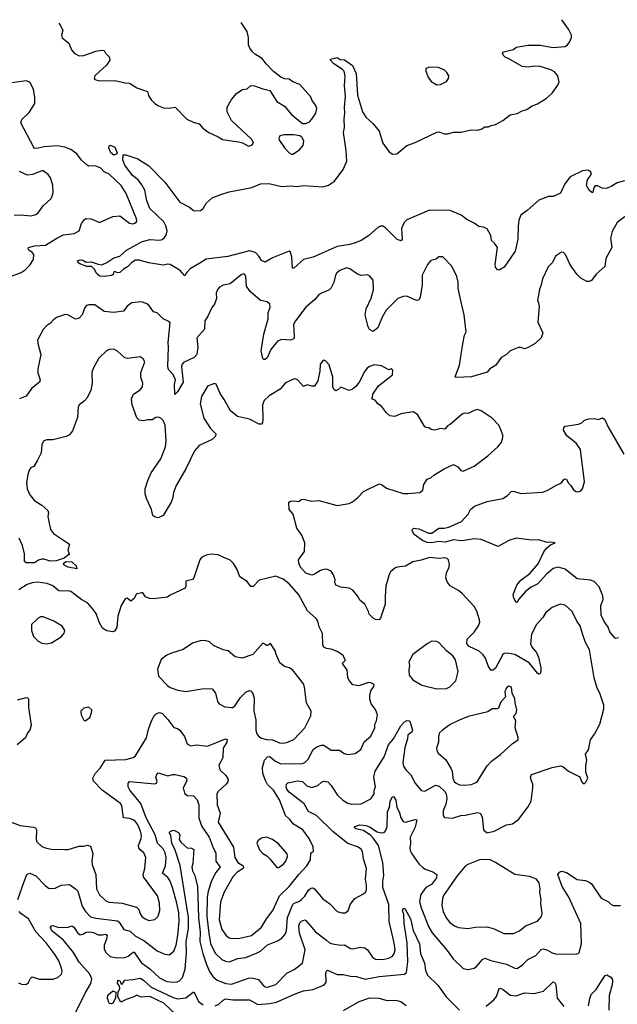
# Model space of a CAD drawing. Extents: x 2056909 to 2160450, y 827444 to 1016825.
# Tile 430 of 501: x 2087550 to 2092529, y 1008203 to 1016403. Entities that reach past the tile are written whole.
import ezdxf

# ---------------------------------------------------------------- set-up
doc = ezdxf.new("R2010")
doc.units = 0

msp = doc.modelspace()

# ---------------------------------------------------------------- linework, layer by layer
at = {"layer": '0CON10XD'}
for points in [[(2087877.1, 1016373.5), (2087888.3, 1016358.3), (2087910, 1016315), (2087898.8, 1016275), (2087903, 1016253), (2087959.1, 1016209.1), (2087981.7, 1016151.7), (2088005, 1016125.8), (2088045, 1016102.9), (2088085, 1016104.3), (2088185, 1016142), (2088235, 1016150), (2088255, 1016147.5), (2088263.9, 1016123.9), (2088296.7, 1016095), (2088300, 1016065), (2088274, 1016025), (2088176.7, 1015935), (2088170, 1015915), (2088177.5, 1015905), (2088215, 1015892.9), (2088345, 1015895.8), (2088425, 1015877.5), (2088465, 1015876), (2088526.1, 1015836.1), (2088615, 1015806.7), (2088622.7, 1015772.7), (2088645, 1015736.7), (2088675.9, 1015705.9), (2088707.5, 1015685), (2088748.3, 1015668.3), (2088795, 1015666.2), (2088845, 1015673.8), (2088942.5, 1015575), (2088995, 1015550), (2089045, 1015536.2), (2089075, 1015501.2), (2089125, 1015463.3), (2089205, 1015428.8), (2089240, 1015405), (2089373.3, 1015386.7), (2089407.7, 1015377.7), (2089455, 1015350), (2089485, 1015357.5), (2089496.7, 1015375), (2089483.3, 1015405), (2089316, 1015565), (2089280, 1015635), (2089279.2, 1015675), (2089315, 1015740), (2089358.8, 1015791.2), (2089405, 1015823.3), (2089445, 1015826.7), (2089475, 1015856.2), (2089505, 1015853.8), (2089575, 1015826.7), (2089635, 1015812.5), (2089692.3, 1015722.3), (2089755, 1015683.3), (2089814.3, 1015614.3), (2089905, 1015540), (2089935, 1015538.8), (2089965, 1015553.8), (2089983.8, 1015575), (2090016.2, 1015625), (2090026.2, 1015665), (2090018.3, 1015688.3), (2089990, 1015725), (2089972.5, 1015765), (2089885, 1015862.5), (2089825, 1015885.6), (2089795, 1015909.2), (2089755, 1015910.8), (2089725, 1015924), (2089665, 1015973.3), (2089604, 1016035), (2089569.8, 1016079.8), (2089513.3, 1016113.3), (2089490, 1016135), (2089467.5, 1016165), (2089456.7, 1016195), (2089457.5, 1016255), (2089444, 1016305), (2089401.8, 1016371.8), (2089394.1, 1016379.6)], [(2089103.9, 1014876.1), (2089155, 1014920), (2089225, 1014948), (2089295, 1014970.8), (2089484.5, 1015005.5), (2089555, 1015037.5), (2089625, 1015039.2), (2089735, 1015014.2), (2089805, 1015018.6), (2089863, 1015013), (2089915, 1015021.4), (2090075, 1015011.4), (2090123.6, 1015026.4), (2090171.7, 1015058.3), (2090246, 1015155), (2090274.3, 1015225), (2090271.1, 1015315), (2090246.7, 1015465), (2090256.5, 1015505), (2090253.9, 1015575), (2090260, 1015625), (2090255.4, 1015675), (2090265.3, 1015765), (2090255.9, 1015855.9), (2090262, 1015932), (2090252.5, 1015975), (2090239.7, 1015989.7), (2090166.7, 1016035), (2090140, 1016065), (2090140, 1016075), (2090195, 1016087.5), (2090220.8, 1016070.8), (2090255, 1016068.8), (2090323, 1016023), (2090354.2, 1015954.2), (2090365.5, 1015775.5), (2090406.4, 1015636.4), (2090433, 1015593), (2090495.4, 1015535.4), (2090546, 1015475), (2090574.6, 1015374.6), (2090624.6, 1015304.6), (2090655, 1015282.5), (2090693.3, 1015285), (2090775, 1015356.7), (2090845, 1015381.1), (2091025, 1015467.1), (2091045, 1015468.1), (2091085, 1015451.5), (2091117.2, 1015452.8), (2091163.7, 1015466.3), (2091225, 1015465.8), (2091314.1, 1015485.9), (2091365, 1015484), (2091395, 1015491.2), (2091425, 1015512.5), (2091455, 1015512), (2091476.7, 1015523.3), (2091515, 1015530.8), (2091575, 1015563.8), (2091635, 1015612), (2091695, 1015622.2), (2091735, 1015645.6), (2091775, 1015654.5), (2091815, 1015681.9), (2091865, 1015702.2), (2091935, 1015746.7), (2091985, 1015791.4), (2092032.4, 1015857.6), (2092044.4, 1015885), (2092034.5, 1015935), (2092005, 1015968.9), (2091975, 1015984.5), (2091885, 1016013.3), (2091835, 1016017.1), (2091785, 1016007.5), (2091735, 1016012.5), (2091625, 1016078.8), (2091595, 1016090), (2091580, 1016105), (2091572.5, 1016125), (2091580, 1016135), (2091663.9, 1016156.1), (2091685, 1016173.3), (2091701.7, 1016178.3), (2091785, 1016192.5), (2091885, 1016190.6), (2091995, 1016170.6), (2092095, 1016181.4), (2092115, 1016194.2), (2092130.8, 1016215), (2092147.1, 1016255), (2092147.1, 1016275), (2092121.9, 1016325), (2092067.3, 1016403.5)], [(2091025, 1015861.2), (2091055, 1015863.3), (2091105, 1015890), (2091123.3, 1015915), (2091126.2, 1015935), (2091108.8, 1015965), (2091085, 1015986), (2091035, 1016004), (2090965, 1016008.8), (2090933.6, 1015996.4), (2090932.5, 1015975), (2090953.9, 1015923.9), (2090978.3, 1015888.3), (2091025, 1015861.2)], [(2087475, 1014263.5), (2087562.4, 1014297.6), (2087595, 1014319.2), (2087635, 1014359.2), (2087665.6, 1014405), (2087666.9, 1014446.9), (2087654.4, 1014465), (2087626.9, 1014485), (2087620.6, 1014495), (2087624, 1014505), (2087675, 1014520.4), (2087765, 1014524.4), (2087860, 1014585), (2087915, 1014611.9), (2088005, 1014622.9), (2088044.5, 1014645.5), (2088066.2, 1014705), (2088090.5, 1014739.5), (2088105, 1014748.8), (2088145, 1014745.8), (2088215, 1014713.3), (2088325, 1014765.6), (2088385, 1014770.8), (2088465, 1014710), (2088494.1, 1014704.1), (2088517.3, 1014712.7), (2088526, 1014725), (2088522, 1014745), (2088438.2, 1014955), (2088395, 1015021.1), (2088295, 1015115.5), (2088255.2, 1015135.2), (2088225, 1015165.5), (2088195, 1015180), (2088175, 1015186.7), (2088125, 1015184.2), (2088111.2, 1015191.2), (2088065, 1015233.3), (2088025, 1015286.9), (2087975, 1015322.2), (2087925, 1015341.5), (2087863.7, 1015353.7), (2087754.7, 1015345.3), (2087705, 1015333.5), (2087675, 1015330), (2087667.9, 1015337.9), (2087561.1, 1015545), (2087567.8, 1015572.2), (2087629.4, 1015630.6), (2087676, 1015705), (2087675.8, 1015755), (2087665.7, 1015825), (2087635, 1015883.8), (2087605, 1015894), (2087485, 1015876.9)], [(2089815, 1015282.5), (2089825, 1015284.2), (2089880.3, 1015319.7), (2089911.2, 1015355), (2089916.2, 1015395), (2089900, 1015425), (2089885, 1015436.2), (2089834.2, 1015445.8), (2089754.3, 1015445.7), (2089716.7, 1015435), (2089708, 1015415), (2089715, 1015397.5), (2089757.1, 1015335), (2089795, 1015294.2), (2089815, 1015282.5)], [(2088335, 1015276.2), (2088310.8, 1015295), (2088293.3, 1015336.7), (2088297, 1015353), (2088305, 1015357.5), (2088343, 1015343), (2088362.5, 1015295), (2088355, 1015282.5), (2088335, 1015276.2)], [(2092589.5, 1015060.5), (2092527.5, 1015045), (2092476.8, 1015013.2), (2092435, 1014997.5), (2092401.2, 1015001.2), (2092365, 1015020), (2092345, 1015018.8), (2092332.5, 1015005), (2092326.1, 1014963.9), (2092317, 1014963), (2092295, 1014983.8), (2092272.1, 1015022.1), (2092281.4, 1015068.6), (2092312, 1015115), (2092311.7, 1015131.7), (2092302.3, 1015142.3), (2092285, 1015149.2), (2092237.5, 1015145), (2092135, 1015093.8), (2092092, 1015035), (2092055, 1014958.6), (2091995, 1014930), (2091955, 1014930), (2091875, 1014900), (2091776.5, 1014813.5), (2091725, 1014776.2), (2091708.6, 1014735), (2091702.2, 1014685), (2091701.1, 1014575), (2091678.9, 1014475), (2091636.7, 1014413.3), (2091585, 1014341.2), (2091545, 1014317.5), (2091530.7, 1014320.7), (2091513.2, 1014343.2), (2091510.5, 1014365), (2091531.4, 1014505), (2091505, 1014543.3), (2091481.2, 1014565), (2091474, 1014605), (2091445, 1014662.5), (2091415, 1014676), (2091375, 1014682), (2091335, 1014710), (2091275, 1014738.6), (2091228, 1014775), (2091135, 1014813.5), (2090965, 1014816.4), (2090774.6, 1014735.4), (2090751.9, 1014715), (2090730.5, 1014665), (2090737.1, 1014575), (2090727.5, 1014562.5), (2090693.8, 1014573.8), (2090598.9, 1014668.9), (2090575, 1014682.9), (2090555, 1014682.9), (2090535, 1014671.4), (2090455, 1014603.1), (2090395, 1014564.5), (2090345.3, 1014544.7), (2090299.4, 1014530.6), (2090195, 1014513.7), (2089995, 1014424.6), (2089915, 1014406.9), (2089833, 1014333), (2089823.8, 1014335), (2089817.3, 1014425), (2089806.1, 1014466.1), (2089795, 1014476.9), (2089655, 1014419.2), (2089595, 1014384.3), (2089565, 1014397.5), (2089542.2, 1014435), (2089514.7, 1014464.7), (2089465, 1014478.4), (2089285, 1014430.9), (2089105, 1014408.2), (2089051.4, 1014375), (2088971.6, 1014328.4), (2088938.8, 1014295), (2088925, 1014270), (2088886.7, 1014315), (2088804.5, 1014364.5), (2088785, 1014368.1), (2088745, 1014358.1), (2088625, 1014378.6), (2088545, 1014401.4), (2088515, 1014400), (2088485, 1014382.2), (2088448.1, 1014345), (2088414.4, 1014325), (2088385, 1014297.3), (2088365, 1014295.5), (2088343.9, 1014306.1), (2088335, 1014302.5), (2088327.9, 1014282.1), (2088315, 1014273.8), (2088255, 1014263.8), (2088217.7, 1014267.7), (2088190.8, 1014290.8), (2088174, 1014325), (2088147.5, 1014347.5), (2088108.8, 1014348.8), (2088051.3, 1014371.3), (2088038.6, 1014378.6), (2088032.5, 1014395), (2088055, 1014402.5), (2088075, 1014400.9), (2088105, 1014383.8), (2088145, 1014387.9), (2088205, 1014366), (2088235, 1014362.5), (2088275, 1014380), (2088335, 1014418.8), (2088385, 1014433.3), (2088438.8, 1014485), (2088525, 1014530), (2088565, 1014551.9), (2088635, 1014571.5), (2088715, 1014567.9), (2088737.3, 1014572.7), (2088754.7, 1014585.3), (2088770.8, 1014609.2), (2088778.4, 1014645), (2088767.3, 1014687.3), (2088749.8, 1014719.8), (2088635, 1014831.2), (2088608.1, 1014895), (2088592.9, 1014985), (2088569.1, 1015029.1), (2088538.3, 1015068.3), (2088488.8, 1015105), (2088425, 1015192.5), (2088410, 1015235), (2088413, 1015277), (2088435, 1015276.7), (2088533.6, 1015243.6), (2088625, 1015186.7), (2088759.5, 1015049.5), (2088885, 1014882.5), (2088965, 1014842.5), (2088995, 1014817.5), (2089005, 1014812.5), (2089057, 1014813), (2089078.3, 1014831.7), (2089103.9, 1014876.1)], [(2087505, 1014775.6), (2087555, 1014778.6), (2087645, 1014768.8), (2087685, 1014782), (2087703.3, 1014795), (2087745, 1014853.8), (2087812.5, 1014915), (2087821.2, 1014935), (2087828, 1014965), (2087827.5, 1015025), (2087806.8, 1015086.8), (2087788, 1015115), (2087745, 1015144.2), (2087735, 1015144.3), (2087656.2, 1015113.8), (2087615, 1015109.3), (2087549.6, 1015139.6)], [(2092595, 1014765.6), (2092528.6, 1014715), (2092485, 1014638.8), (2092472.5, 1014585), (2092484.4, 1014505), (2092432.5, 1014415), (2092425, 1014347.5), (2092351.2, 1014285), (2092315, 1014232.5), (2092295, 1014223.8), (2092275, 1014223.8), (2092225, 1014250), (2092192.7, 1014282.7), (2092135, 1014362.5), (2092098.3, 1014448.3), (2092080, 1014465), (2092065, 1014467.5), (2092015, 1014433.3), (2091988.8, 1014381.2), (2091954, 1014345), (2091906.2, 1014245), (2091894.3, 1014195.7), (2091880, 1014155), (2091862.5, 1014065), (2091872.5, 1014045), (2091876.7, 1014015), (2091866.2, 1013885), (2091908, 1013795), (2091895, 1013752.5), (2091845, 1013706.7), (2091785, 1013673.8), (2091755, 1013663.3), (2091725, 1013673.8), (2091705, 1013672), (2091637.5, 1013645), (2091604.3, 1013615.7), (2091561.1, 1013588.9), (2091518, 1013525), (2091466.7, 1013495), (2091445, 1013466.7), (2091315, 1013428.8), (2091185, 1013423.8), (2091178.3, 1013428.3), (2091214.3, 1013525), (2091241.1, 1013705), (2091255.4, 1013775), (2091268.5, 1013805), (2091251.9, 1013945), (2091229.7, 1014039.7), (2091202, 1014165), (2091201.7, 1014218.3), (2091192, 1014265), (2091150.6, 1014350.6), (2091075, 1014428.8), (2091040.7, 1014429.3), (2091020.7, 1014409.3), (2090975, 1014398), (2090948, 1014365), (2090903.2, 1014276.8), (2090904.4, 1014195), (2090886.4, 1014093.6), (2090875, 1014066.7), (2090855, 1014064.3), (2090775, 1014101.4), (2090745, 1014098.6), (2090699.3, 1014080.7), (2090604.3, 1013985), (2090570.6, 1013925), (2090535, 1013836.7), (2090495, 1013807.5), (2090465, 1013823.3), (2090453.8, 1013845), (2090428.6, 1013945), (2090435.6, 1013995), (2090477.5, 1014085), (2090496.5, 1014153.5), (2090493.8, 1014235), (2090465, 1014271.2), (2090445, 1014278.8), (2090395, 1014273.3), (2090365, 1014283.3), (2090299.7, 1014329.7), (2090275, 1014338), (2090216.7, 1014315), (2090191.2, 1014295), (2090181.2, 1014275), (2090166, 1014215), (2090145, 1014170), (2090125, 1014151.2), (2090065, 1014126.2), (2090040.5, 1014109.5), (2090005, 1014070), (2089935, 1014008.8), (2089848, 1013895), (2089832.5, 1013865), (2089838.1, 1013765), (2089834.2, 1013745.8), (2089805, 1013734.2), (2089735, 1013740.6), (2089697.5, 1013725), (2089642.5, 1013657.5), (2089612.7, 1013587.3), (2089595, 1013573.3), (2089585, 1013572.5), (2089575, 1013582.5), (2089562.5, 1013645), (2089584.4, 1013785), (2089620.9, 1013910.9), (2089620.4, 1013965), (2089637.3, 1014005), (2089633.1, 1014033.1), (2089613.2, 1014053.2), (2089555, 1014063.3), (2089469.6, 1014139.6), (2089439.4, 1014185), (2089434, 1014264), (2089423.6, 1014283.6), (2089415, 1014286.2), (2089395, 1014278.8), (2089305, 1014203.8), (2089245, 1014191.2), (2089215, 1014176.2), (2089198, 1014155), (2089185.8, 1014125), (2089189.4, 1014080.6), (2089172.1, 1014035), (2089150.4, 1014005), (2089115, 1013928.1), (2089093.1, 1013895), (2089090.6, 1013825), (2089027.1, 1013755), (2089033.8, 1013675), (2089025.8, 1013614.2), (2089005, 1013590.9), (2088915, 1013547.5), (2088902.5, 1013535), (2088897.9, 1013515), (2088911.4, 1013385), (2088865, 1013303.3), (2088842.5, 1013282.5), (2088839.2, 1013365), (2088847.1, 1013405), (2088828.8, 1013448.8), (2088789.5, 1013489.5), (2088783.4, 1013515), (2088790.5, 1013675), (2088786.5, 1013715), (2088805, 1013880), (2088798.3, 1013888.3), (2088745, 1013911.2), (2088695, 1013963.3), (2088665, 1013970), (2088626.2, 1014025), (2088605, 1014038.8), (2088565, 1014054), (2088485, 1014044.2), (2088445, 1014017.5), (2088414.5, 1013975.5), (2088333.7, 1013963.7), (2088253.3, 1013973.3), (2088175, 1014029.4), (2088125, 1014028.6), (2088107.9, 1014022.1), (2088093.2, 1014006.8), (2088070.8, 1013945), (2088045, 1013916.7), (2088015, 1013910), (2087952.5, 1013945), (2087928.3, 1013948.3), (2087855.7, 1013924.3), (2087827.9, 1013902.1)], [(2087827.9, 1013902.1), (2087806.2, 1013875), (2087774, 1013855), (2087745, 1013822), (2087699.4, 1013735), (2087704.5, 1013694.5), (2087727.8, 1013615), (2087700.9, 1013495), (2087702.4, 1013462.4), (2087720.6, 1013405), (2087716, 1013385), (2087647.5, 1013332.5), (2087605, 1013268.6), (2087550, 1013245)], [(2090595, 1011600), (2090594.2, 1011535), (2090555, 1011417.5), (2090545, 1011403.8), (2090515, 1011406.7), (2090495, 1011417.5), (2090461.7, 1011451.7), (2090456.2, 1011475), (2090425.5, 1011535.5), (2090386.2, 1011565), (2090363.8, 1011605), (2090325, 1011653.3), (2090295, 1011668.8), (2090225, 1011676), (2090183.8, 1011695), (2090176.2, 1011715), (2090178.3, 1011738.3), (2090165, 1011780), (2090145, 1011810), (2090105.9, 1011825.9), (2090083, 1011823), (2090055, 1011816.2), (2090005.7, 1011784.3), (2089985, 1011778), (2089935, 1011793.8), (2089887.7, 1011847.7), (2089875, 1011880), (2089874.2, 1011905), (2089922, 1011975), (2089926.1, 1012046.1), (2089899.7, 1012109.7), (2089858.3, 1012168.3), (2089828.8, 1012285), (2089793.8, 1012325), (2089792.5, 1012385), (2089805, 1012393.3), (2089835, 1012396.7), (2089875, 1012391.2), (2089895, 1012407.5), (2089915, 1012411.2), (2089983.8, 1012393.8), (2090042, 1012398), (2090195, 1012356), (2090293.6, 1012373.6), (2090322.3, 1012387.7), (2090365, 1012421.2), (2090413.8, 1012475), (2090545, 1012536.7), (2090565, 1012532.5), (2090605, 1012502.5), (2090745, 1012458), (2090785, 1012455.8), (2090885, 1012466), (2090910, 1012485), (2090918.3, 1012531.7), (2090943.6, 1012576.4), (2090975, 1012586.7), (2090999.5, 1012610.5), (2091085, 1012663.8), (2091165, 1012697.5), (2091199.3, 1012679.3), (2091225, 1012647.5), (2091245, 1012643.8), (2091335, 1012686), (2091449.1, 1012770.9), (2091534.2, 1012845.8), (2091563.3, 1012885), (2091575.9, 1012924.1), (2091575.9, 1012944.1), (2091561.1, 1012981.1), (2091542.5, 1013025), (2091485, 1013085.7), (2091393.8, 1013145), (2091365, 1013156.5), (2091335, 1013149.2), (2091285, 1013124), (2091255, 1013125.8), (2091235, 1013118), (2091136.9, 1013033.1), (2091115, 1013021.2), (2091095, 1012995.8), (2091085, 1012992), (2091061.7, 1012998.3), (2091005, 1012983.3), (2090979.3, 1012989.3), (2090960, 1013005), (2090935.9, 1013005.9), (2090925, 1013013.8), (2090865, 1013114), (2090828.3, 1013138.3), (2090725, 1013119.4), (2090675, 1013099.2), (2090635, 1013104.2), (2090605, 1013128.8), (2090564.2, 1013184.2), (2090532.5, 1013205), (2090515, 1013232.5), (2090482.5, 1013245), (2090490, 1013255), (2090493.3, 1013285), (2090538.8, 1013355), (2090656.7, 1013445), (2090660, 1013485), (2090645, 1013496.7), (2090625, 1013487.5), (2090565, 1013520), (2090502, 1013528), (2090465, 1013516.2), (2090445, 1013500), (2090424.3, 1013475.7), (2090378.8, 1013385), (2090351.2, 1013348.8), (2090324.1, 1013325.9), (2090295, 1013316.2), (2090225, 1013343.3), (2090200.7, 1013319.3), (2090185, 1013313.3), (2090170.7, 1013320.7), (2090160, 1013345), (2090158, 1013425), (2090127.7, 1013527.7), (2090100.7, 1013560.7), (2090085, 1013566.7), (2090075, 1013562.5), (2090052.5, 1013535), (2090051.2, 1013475), (2090033.8, 1013395), (2090005, 1013352.5), (2089985, 1013350), (2089945, 1013362), (2089915, 1013348.8), (2089863.3, 1013405), (2089845, 1013412), (2089830.3, 1013409.7), (2089765, 1013380), (2089718.8, 1013325), (2089629.4, 1013270.6), (2089587.3, 1013232.7), (2089573, 1013197), (2089576, 1013075), (2089572.5, 1013045), (2089565, 1013033.8), (2089545, 1013034), (2089465, 1013077.5), (2089365, 1013098), (2089306.2, 1013145), (2089255, 1013240), (2089220.3, 1013290.3), (2089187.7, 1013367.7), (2089173, 1013373), (2089115, 1013352.5), (2089066, 1013265), (2089054.2, 1013205), (2089084.4, 1013084.4), (2089138.7, 1012998.7), (2089183.8, 1012955), (2089181.2, 1012935), (2089153.7, 1012906.3), (2089045, 1012857.8), (2089006.9, 1012813.1), (2088935, 1012662), (2088852.5, 1012525), (2088832.5, 1012465), (2088827, 1012423), (2088811.2, 1012385), (2088745.9, 1012274.1), (2088705, 1012253.3), (2088673.9, 1012263.9), (2088660, 1012275), (2088648, 1012325), (2088608, 1012415), (2088595.8, 1012455), (2088596, 1012495), (2088617.5, 1012565), (2088645, 1012628), (2088726.2, 1012745), (2088764.6, 1012845), (2088770, 1012895), (2088763.2, 1013025), (2088745, 1013065.6), (2088724.7, 1013084.7), (2088705, 1013093.6), (2088685, 1013089.5), (2088655, 1013070.9), (2088615, 1013071.2), (2088582.4, 1013062.4), (2088545, 1013067.1), (2088527.2, 1013087.2), (2088486, 1013195), (2088480.4, 1013245), (2088498.6, 1013285), (2088555, 1013319.4), (2088573.3, 1013345), (2088577.1, 1013375), (2088560, 1013425), (2088560.8, 1013465), (2088593.3, 1013555), (2088579.5, 1013579.5), (2088555, 1013595.8), (2088449.2, 1013580.8), (2088425, 1013586.2), (2088365, 1013643.8), (2088335, 1013660), (2088295, 1013656), (2088273.3, 1013645), (2088210, 1013585), (2088162.3, 1013497.7), (2088151.2, 1013465), (2088153.3, 1013375), (2088143.9, 1013316.1), (2088108.8, 1013251.2), (2088086.7, 1013225), (2088046.7, 1013195), (2088036.2, 1013175), (2088031.2, 1013088.8), (2087990.9, 1012979.1), (2087964.2, 1012945.8), (2087938.8, 1012931.2), (2087825.9, 1012904.1), (2087776.4, 1012903.6), (2087752.5, 1012895), (2087733.6, 1012866.4), (2087728, 1012795), (2087698.8, 1012735), (2087666.8, 1012683.2), (2087645, 1012673.8), (2087631.9, 1012658.1), (2087617.5, 1012615), (2087607.1, 1012545), (2087612.9, 1012495), (2087635, 1012446.2), (2087669.2, 1012405), (2087685, 1012389.2), (2087735, 1012360), (2087785, 1012315.8), (2087790, 1012295), (2087785.6, 1012265), (2087797.5, 1012195), (2087807, 1012157), (2087831.2, 1012125), (2087964.2, 1012035), (2087950.8, 1011985), (2087962, 1011955), (2087956, 1011945), (2087920.2, 1011919.8), (2087855, 1011897.7), (2087805, 1011893.3), (2087755, 1011909.5), (2087735, 1011910), (2087707.5, 1011902.5), (2087675, 1011880.8), (2087605, 1011878.8), (2087590.8, 1011890.8), (2087591.5, 1011955), (2087573.1, 1012023.1), (2087545, 1012083.8)], [(2092537.5, 1011255), (2092515, 1011250), (2092505, 1011256.7), (2092467.1, 1011305), (2092451.4, 1011345), (2092419.7, 1011389.7), (2092394.5, 1011444.5), (2092390.9, 1011525), (2092410.9, 1011575), (2092409.1, 1011605), (2092378.6, 1011678.6), (2092335, 1011723.1), (2092305, 1011735.4), (2092195, 1011747.1), (2092095, 1011828), (2092035, 1011844.6), (2091995, 1011832.7), (2091935, 1011781.3), (2091865.3, 1011704.7), (2091812.1, 1011677.9), (2091766.2, 1011643.8), (2091706.7, 1011575), (2091695, 1011550), (2091685, 1011550), (2091666.1, 1011586.1), (2091660, 1011615), (2091691.4, 1011695), (2091724.7, 1011735.3), (2091799.4, 1011790.6), (2091868.6, 1011871.4), (2091917.7, 1011972.3), (2091938.6, 1012001.4), (2091971.7, 1012028.3), (2092010, 1012045), (2091975, 1012052.5), (2091945, 1012050), (2091875, 1012070.6), (2091815, 1012068.9), (2091685, 1012084.5), (2091625, 1012065.7), (2091535, 1012016.5), (2091395, 1012073.6), (2091335, 1012079.6), (2091235, 1012063.3), (2091204.8, 1012064.8), (2091165, 1012072.5), (2091095, 1012052.2), (2091043.1, 1012056.9), (2090980, 1012045), (2090945, 1012048.1), (2090904.5, 1012064.5), (2090837.5, 1012115), (2090820, 1012145), (2090820, 1012155), (2090832.3, 1012167.7), (2090875, 1012164), (2090955, 1012126.2), (2090985, 1012126.2), (2091042.4, 1012167.6), (2091085, 1012168.1), (2091125, 1012177.1), (2091230, 1012225), (2091285.6, 1012284.4), (2091305, 1012323.3), (2091338.7, 1012351.3), (2091445, 1012390), (2091575, 1012414.3), (2091615, 1012440.8), (2091645, 1012474), (2091665, 1012476), (2091726.1, 1012456.1), (2091905, 1012467.1), (2091945, 1012480.8), (2092017.5, 1012525), (2092063.6, 1012546.4), (2092083.3, 1012575), (2092095, 1012580), (2092105.8, 1012575.8), (2092120, 1012545), (2092141.2, 1012525), (2092165, 1012486.7), (2092185, 1012473.3), (2092205, 1012472), (2092225, 1012478.8), (2092240, 1012495), (2092254.2, 1012555), (2092222.9, 1012825), (2092186.4, 1012876.4), (2092107, 1012937), (2092080, 1012985), (2092082.5, 1013005), (2092095, 1013016.7), (2092206.4, 1013033.6), (2092233, 1013047), (2092255, 1013067.5), (2092290.7, 1013079.3), (2092335, 1013082.5), (2092373, 1013073), (2092405, 1013086.7), (2092425, 1013072.5), (2092448.8, 1013015), (2092582, 1012785)], [(2087535.7, 1009075), (2087587.8, 1009225), (2087607.5, 1009275), (2087615, 1009286.2), (2087635, 1009296.2), (2087685, 1009272.5), (2087761.5, 1009191.5), (2087795, 1009167.1), (2087845, 1009170.6), (2087895, 1009195.6), (2087965, 1009201.9), (2088015.8, 1009165), (2088033.3, 1009145), (2088070.4, 1009020.4), (2088098.8, 1008975), (2088141.1, 1008931.1), (2088185, 1008920), (2088365, 1008899.3), (2088378.2, 1008888.2), (2088417.1, 1008825), (2088471.7, 1008811.7), (2088515, 1008770), (2088584.3, 1008734.3), (2088695, 1008648.9), (2088751.7, 1008621.7), (2088795, 1008615.6), (2088835, 1008644.3), (2088855, 1008696.2), (2088868.8, 1008775), (2088879.5, 1008895), (2088875.2, 1008965), (2088859.1, 1009045), (2088824.6, 1009175), (2088801.5, 1009235), (2088785, 1009257.5), (2088740.8, 1009295), (2088763.8, 1009355), (2088770.5, 1009425), (2088762.6, 1009465), (2088745, 1009497.5), (2088697.1, 1009545), (2088678.7, 1009615), (2088603.7, 1009755), (2088560.7, 1009875), (2088468.9, 1009985), (2088454, 1010015), (2088453.8, 1010045), (2088465, 1010058), (2088675, 1010038.6), (2088691.2, 1010045), (2088695, 1010060), (2088685.7, 1010095), (2088692.3, 1010117.7), (2088705, 1010130), (2088785, 1010105.6), (2088825, 1010117.1), (2088844.1, 1010115.9), (2088918.8, 1010098.8), (2088940, 1010085), (2088942, 1010065), (2088912.1, 1010005), (2088922.4, 1009962.4), (2088945, 1009940.8), (2088998.3, 1009938.3), (2089027.8, 1009905), (2089042.3, 1009865), (2089042.5, 1009752.5), (2089067.9, 1009685), (2089129.6, 1009595), (2089161.5, 1009505), (2089183, 1009463), (2089185.4, 1009395), (2089220, 1009345), (2089185, 1009300.8), (2089148.8, 1009231.2), (2089120.7, 1009145), (2089113, 1009093), (2089110.2, 1008935), (2089125.9, 1008795.9), (2089140.3, 1008710.3), (2089180, 1008630), (2089235, 1008574.5), (2089265, 1008560.9), (2089295, 1008557.5), (2089366.3, 1008583.7), (2089435, 1008591.5), (2089527.9, 1008632.1), (2089555, 1008645.6), (2089615, 1008699.1), (2089697.8, 1008732.2), (2089735.3, 1008754.7), (2089762.7, 1008787.3), (2089773.8, 1008815), (2089782.6, 1008925), (2089825, 1009033.1), (2089835.9, 1009044.1), (2089875, 1009058.5), (2089898.5, 1009075), (2089925, 1009104.3), (2089955, 1009152.9), (2089975, 1009170), (2089992.4, 1009172.4), (2090007.5, 1009165), (2090073.1, 1009083.1), (2090135, 1009040), (2090195, 1008976.7), (2090235, 1008964), (2090265, 1008963.8), (2090287.3, 1008982.7), (2090298, 1009015), (2090303.8, 1009035), (2090343.3, 1009085), (2090415, 1009122), (2090432.4, 1009137.6), (2090439.5, 1009155), (2090440.4, 1009195), (2090431.5, 1009245), (2090438.9, 1009335), (2090415.6, 1009415), (2090406.1, 1009476.1), (2090393.8, 1009493.8), (2090365, 1009513.3), (2090282.9, 1009542.9), (2090160.5, 1009640.5), (2090022.5, 1009775), (2089957.3, 1009807.3), (2089921.4, 1009871.4), (2089795, 1009970.3), (2089776.4, 1009995), (2089770, 1010015), (2089771.8, 1010035), (2089785, 1010047.9), (2089865, 1010063.3), (2089905, 1010058.6), (2089943, 1010023), (2089985, 1010008.5), (2090035, 1010025.5), (2090065, 1010052.5), (2090085, 1010060.9), (2090116, 1010055), (2090145.3, 1010025.3), (2090196.5, 1009945), (2090241.8, 1009901.8), (2090285, 1009876.7), (2090315, 1009868.9), (2090395, 1009871.4), (2090475, 1009914), (2090502.5, 1009955), (2090504.4, 1009985), (2090515.6, 1010015), (2090501.8, 1010095), (2090510.9, 1010145), (2090587.3, 1010265), (2090622.7, 1010365), (2090663.6, 1010415), (2090725, 1010521.2), (2090755, 1010556.7), (2090775, 1010566.2), (2090793.9, 1010563.9), (2090802.7, 1010552.7), (2090821.4, 1010485), (2090815, 1010466.2), (2090782.9, 1010447.1), (2090780.5, 1010415), (2090758.5, 1010341.5), (2090742, 1010215), (2090748.8, 1010185), (2090767.8, 1010155), (2090810, 1010115), (2090845, 1010044.2), (2090895, 1009982.5), (2090925, 1009978.6), (2091015, 1010026.9), (2091045, 1010018.2), (2091093.2, 1009975), (2091103.5, 1009955), (2091109.6, 1009915), (2091100.9, 1009869.1), (2091078.1, 1009815), (2091078.3, 1009778.3), (2091088.8, 1009758.8), (2091155, 1009754), (2091225, 1009775.6), (2091262.4, 1009777.6), (2091365, 1009800), (2091385, 1009795.8), (2091404.3, 1009764.3), (2091413.8, 1009655), (2091445, 1009630), (2091502.5, 1009645), (2091605, 1009697.5), (2091655, 1009706.2), (2091705, 1009741.2), (2091783.8, 1009845), (2091810, 1009895), (2091823.9, 1010006.1), (2091824, 1010035), (2091814.3, 1010064.3), (2091806.2, 1010095), (2091813.9, 1010116.1), (2091985, 1010176.2), (2092055, 1010188.8), (2092075, 1010183.8), (2092122.5, 1010145), (2092216.7, 1010096.7), (2092229.3, 1010059.3), (2092243, 1010043), (2092255, 1010042.5), (2092266.4, 1010053.6), (2092282.5, 1010085), (2092267.5, 1010135), (2092266.2, 1010195), (2092274, 1010235), (2092263.6, 1010286.4), (2092288.8, 1010321.2), (2092304.1, 1010405.9), (2092337.6, 1010452.4), (2092383.3, 1010535), (2092416.2, 1010665), (2092416.2, 1010695), (2092384.2, 1010795), (2092360.6, 1010835), (2092335, 1010922.5), (2092297.7, 1011155), (2092263.5, 1011215), (2092241.1, 1011281.1), (2092220, 1011355), (2092192.5, 1011395), (2092153, 1011473), (2092095, 1011526.7), (2092053.9, 1011536.1), (2091985, 1011508), (2091932, 1011465), (2091909.2, 1011425), (2091854.3, 1011365), (2091812.5, 1011285), (2091804.6, 1011205), (2091820, 1011175), (2091855, 1011132.9), (2091871.2, 1011095), (2091892.1, 1011005), (2091892.2, 1010975), (2091885, 1010956.2), (2091875, 1010951.2), (2091865, 1010960), (2091795, 1011047.1), (2091675.3, 1011115.3), (2091615, 1011127.8), (2091585.6, 1011124.4), (2091575, 1011117.1), (2091515, 1011001.2), (2091495, 1010986), (2091476.1, 1010986.1), (2091451.7, 1011021.7), (2091429.5, 1011085), (2091412.3, 1011112.3), (2091377.1, 1011145), (2091295, 1011183.8), (2091274.6, 1011205), (2091277.1, 1011245), (2091336.9, 1011303.1), (2091373.1, 1011355), (2091382.1, 1011385), (2091380.5, 1011405), (2091358.2, 1011478.2), (2091336.5, 1011515), (2091236.7, 1011625), (2091205, 1011649.5), (2091137, 1011687), (2091110.9, 1011720.9), (2091101.4, 1011755), (2091103, 1011777), (2091108.8, 1011805), (2091126.2, 1011835), (2091130, 1011865), (2091122.5, 1011905), (2091112.5, 1011915), (2091091.7, 1011921.7), (2091045, 1011916.9), (2090965, 1011925.4), (2090895, 1011901.5), (2090825, 1011888.5), (2090765, 1011853.3), (2090695, 1011843.1), (2090675, 1011834.3), (2090639.2, 1011805), (2090627.6, 1011782.4), (2090600, 1011685), (2090595, 1011600)], [(2089315, 1008751.1), (2089385, 1008754), (2089482, 1008775), (2089565.6, 1008845), (2089606.5, 1008915), (2089658.2, 1008985), (2089713.8, 1009105), (2089795, 1009184.5), (2089875, 1009283.3), (2089942.2, 1009355), (2089973.8, 1009406.2), (2089975, 1009463.3), (2089998, 1009475), (2089995.6, 1009515.6), (2089961.4, 1009585), (2089908.6, 1009655), (2089832, 1009702), (2089801.7, 1009741.7), (2089765.4, 1009775.4), (2089715, 1009904.4), (2089665, 1009986.7), (2089614.7, 1010034.7), (2089596.9, 1010066.9), (2089574.4, 1010125), (2089572.5, 1010175), (2089589.5, 1010235), (2089615, 1010264.5), (2089635, 1010265.4), (2089675, 1010231.6), (2089725, 1010206.6), (2089905, 1010207.7), (2089925, 1010216.7), (2089952.7, 1010245), (2089994.8, 1010325.2), (2090025, 1010347.1), (2090065, 1010361.4), (2090085, 1010362), (2090145, 1010320), (2090215, 1010320), (2090253, 1010293), (2090285, 1010283.8), (2090345, 1010292), (2090391.2, 1010325), (2090420.9, 1010389.1), (2090475.7, 1010435), (2090507.5, 1010505), (2090508.6, 1010535), (2090521.9, 1010565), (2090530.8, 1010615), (2090515, 1010657.5), (2090478.8, 1010705), (2090466.2, 1010745), (2090466.2, 1010775), (2090475.9, 1010814.1), (2090500.7, 1010849.3), (2090502.5, 1010865), (2090475, 1010881.2), (2090455, 1010882), (2090374.2, 1010855.8), (2090325, 1010863.8), (2090295, 1010900), (2090284.3, 1010925), (2090277.4, 1010987.4), (2090241.2, 1011035), (2090240, 1011045), (2090261.2, 1011065), (2090262, 1011075), (2090241.7, 1011111.7), (2090195, 1011140), (2090145, 1011160), (2090105, 1011166.2), (2090085, 1011177.5), (2090076, 1011196), (2090071.7, 1011291.7), (2090045.7, 1011345.7), (2090033.1, 1011395), (2090020, 1011415), (2089949, 1011479), (2089875, 1011612.9), (2089794.3, 1011705), (2089743.8, 1011745), (2089685, 1011768.6), (2089545.7, 1011734.3), (2089495, 1011683.3), (2089475, 1011683.3), (2089444, 1011724), (2089384.2, 1011764.2), (2089361.2, 1011825), (2089332.5, 1011875), (2089305, 1011902.5), (2089250, 1011925), (2089205, 1011946.7), (2089145, 1011951.2), (2089105, 1011943.8), (2089065, 1011923.3), (2089050, 1011905), (2089001.2, 1011755), (2088988.6, 1011741.4), (2088934.3, 1011725.7), (2088935.5, 1011684.5), (2088930, 1011670), (2088805, 1011611.2), (2088782.5, 1011595), (2088665, 1011578.8), (2088631.7, 1011581.7), (2088597.7, 1011597.7), (2088575, 1011630), (2088565, 1011630), (2088521.7, 1011618.3), (2088505, 1011582.5), (2088475, 1011560), (2088445, 1011586.2), (2088430, 1011580), (2088396.7, 1011525), (2088369.2, 1011435), (2088358.3, 1011341.7), (2088339.1, 1011310.9), (2088326.4, 1011303.6), (2088275, 1011313.1), (2088240.8, 1011335), (2088212.7, 1011385), (2088186.3, 1011456.3), (2088155, 1011503.1), (2088115, 1011547.5), (2088069.2, 1011570.8), (2087975, 1011640.5), (2087955, 1011646.5), (2087895, 1011643.3), (2087877.6, 1011647.6), (2087825, 1011687.1), (2087778.6, 1011708.6), (2087695, 1011718.5), (2087655, 1011713.8), (2087612.1, 1011697.9), (2087543.9, 1011656.1)], [(2088025, 1011830), (2087955, 1011843.6), (2087921.5, 1011861.5), (2087914.2, 1011875), (2087935, 1011890), (2087985, 1011886.9), (2088019.4, 1011855), (2088025, 1011830)], [(2087775, 1011203.8), (2087815, 1011213.3), (2087895, 1011263.3), (2087920, 1011295), (2087926.4, 1011316.4), (2087905, 1011352.5), (2087835, 1011392.5), (2087745, 1011430), (2087725, 1011430), (2087705, 1011420), (2087650, 1011365), (2087648.8, 1011315), (2087665.9, 1011265.9), (2087705, 1011226.7), (2087735, 1011211.2), (2087775, 1011203.8)], [(2089743.2, 1010376.8), (2089775, 1010381.9), (2089835, 1010409.4), (2089925, 1010504.2), (2089975.5, 1010604.5), (2089977.1, 1010645), (2089938.9, 1010715), (2089924.2, 1010845), (2089913.2, 1010873.2), (2089826.2, 1010986.2), (2089795, 1011005.7), (2089755, 1011016), (2089717.7, 1011047.7), (2089683.3, 1011125), (2089680, 1011145), (2089638.3, 1011208.3), (2089615, 1011190), (2089605, 1011190), (2089593.6, 1011203.6), (2089575, 1011210), (2089492.5, 1011115), (2089403.6, 1011086.4), (2089345, 1011096.2), (2089287.7, 1011147.7), (2089244.1, 1011154.1), (2089165, 1011190), (2089130.5, 1011220.5), (2089095, 1011234), (2089055, 1011230), (2088990.5, 1011209.5), (2088911.7, 1011158.3), (2088815, 1011126), (2088775, 1011110), (2088730, 1011075), (2088698.8, 1010995), (2088706.7, 1010935), (2088785, 1010856.2), (2088805, 1010842), (2088868.3, 1010818.3), (2088935, 1010807.5), (2089085, 1010834), (2089155, 1010831.2), (2089182, 1010795), (2089198.6, 1010725), (2089210.8, 1010705), (2089260.3, 1010680.3), (2089315, 1010674), (2089325, 1010674), (2089345, 1010691.2), (2089390.7, 1010759.3), (2089435, 1010803.8), (2089465, 1010816.2), (2089475, 1010813.3), (2089492.7, 1010792.7), (2089503.1, 1010753.1), (2089501.8, 1010645), (2089518.3, 1010571.7), (2089516.6, 1010486.6), (2089524.5, 1010454.5), (2089542.2, 1010432.2), (2089565, 1010418.6), (2089605, 1010408.9), (2089655, 1010406.5), (2089715, 1010381.1), (2089743.2, 1010376.8)], [(2091025, 1010830), (2091105, 1010834.2), (2091134.1, 1010845.9), (2091184, 1010896), (2091202, 1010975), (2091180.5, 1011070.5), (2091158, 1011105), (2091105.6, 1011145.6), (2091045, 1011213.3), (2091025, 1011223.3), (2090985, 1011226.2), (2090945, 1011203.8), (2090826.7, 1011115), (2090793.3, 1011055), (2090798.8, 1011025), (2090792, 1010985), (2090794, 1010945), (2090826.2, 1010905), (2090901.5, 1010861.5), (2091025, 1010830)], [(2091255, 1010028.6), (2091315, 1010034.4), (2091351.1, 1010048.9), (2091367.1, 1010062.9), (2091445, 1010190), (2091481.1, 1010228.9), (2091555, 1010282), (2091654.4, 1010375.6), (2091702.5, 1010405), (2091703.3, 1010425), (2091679.2, 1010505), (2091682.9, 1010565), (2091666.7, 1010595), (2091667.5, 1010605), (2091687.5, 1010625), (2091690.8, 1010655), (2091676.7, 1010715), (2091676.4, 1010746.4), (2091653, 1010793), (2091646.2, 1010845), (2091625, 1010853.8), (2091605, 1010838.8), (2091592.5, 1010805), (2091597, 1010763), (2091555, 1010716.7), (2091540, 1010670), (2091525.8, 1010664.2), (2091485, 1010664.3), (2091451.1, 1010638.9), (2091285, 1010600), (2091205, 1010566.2), (2091137.3, 1010532.7), (2091072.7, 1010487.3), (2091046.4, 1010463.6), (2091040, 1010435), (2091040, 1010385), (2091023.6, 1010336.4), (2091025, 1010320), (2091037.5, 1010295), (2091099.3, 1010239.3), (2091144.6, 1010164.6), (2091152.2, 1010145), (2091158.8, 1010085), (2091169.2, 1010059.2), (2091185, 1010044.4), (2091215, 1010031.9), (2091255, 1010028.6)], [(2087532.7, 1010737.3), (2087605, 1010758.8), (2087617.5, 1010755), (2087623.3, 1010745), (2087623.8, 1010675), (2087646.4, 1010526.4), (2087633.6, 1010486.4), (2087615, 1010462.5), (2087598.3, 1010421.7), (2087528.8, 1010365)], [(2088095, 1010563.3), (2088135, 1010592.5), (2088149.3, 1010630.7), (2088150, 1010655), (2088125, 1010676.7), (2088085, 1010670), (2088060, 1010645), (2088062.5, 1010615), (2088085, 1010570), (2088095, 1010563.3)], [(2087466, 1009725), (2087555, 1009691.9), (2087665, 1009678.8), (2087681.7, 1009671.7), (2087690, 1009655), (2087688.6, 1009575), (2087694.2, 1009555), (2087735, 1009518), (2087773, 1009503), (2087815, 1009495.7), (2087927.3, 1009492.7), (2087955, 1009491.2), (2088045, 1009518.8), (2088085, 1009518.8), (2088115, 1009528.8), (2088140.3, 1009520.3), (2088159.7, 1009459.7), (2088151.9, 1009395), (2088154.3, 1009365), (2088185.6, 1009285), (2088190, 1009165), (2088214.4, 1009115), (2088269.2, 1009065), (2088292.6, 1009052.6), (2088405, 1009043.8), (2088522.4, 1009012.4), (2088541.5, 1008991.5), (2088553.6, 1008955), (2088567.8, 1008935), (2088595, 1008913.3), (2088625, 1008901.4), (2088675, 1008908), (2088705, 1008936.7), (2088716.9, 1008983.1), (2088715.4, 1009045), (2088699.6, 1009105), (2088582, 1009265), (2088579.7, 1009285), (2088591.5, 1009335), (2088601.5, 1009425), (2088584.5, 1009465), (2088555, 1009489.6), (2088543.3, 1009505), (2088538.7, 1009525), (2088563.6, 1009585), (2088565.4, 1009605), (2088556.8, 1009645), (2088535, 1009698.1), (2088515, 1009724.4), (2088495, 1009738.5), (2088465, 1009749.6), (2088414.6, 1009754.6), (2088401.4, 1009855), (2088391.4, 1009875), (2088237.5, 1009987.5), (2088165, 1010060.6), (2088160, 1010085), (2088179.6, 1010125), (2088221.9, 1010168.1), (2088262.9, 1010237.1), (2088435, 1010241.9), (2088495, 1010259.2), (2088515, 1010272), (2088608, 1010422), (2088622.5, 1010495), (2088645.7, 1010555), (2088667.7, 1010602.3), (2088688.8, 1010625), (2088715, 1010632.5), (2088740, 1010625), (2088784, 1010575), (2088835, 1010507.5), (2088865, 1010501.2), (2088885.6, 1010485.6), (2088922.4, 1010432.4), (2088945, 1010373.3), (2088975, 1010356), (2089023.9, 1010363.9), (2089115, 1010353.8), (2089265, 1010414), (2089278.8, 1010408.8), (2089275.5, 1010385), (2089245.9, 1010335), (2089242.4, 1010255), (2089210.6, 1010195), (2089216.7, 1010156.7), (2089268.3, 1010108.3), (2089286.9, 1010075), (2089283.3, 1010055), (2089270, 1010035), (2089203.5, 1009975), (2089192.7, 1009955), (2089194.6, 1009865), (2089220.8, 1009795), (2089205, 1009720), (2089331.5, 1009511.5), (2089341.8, 1009425), (2089367.3, 1009385), (2089410.6, 1009355), (2089415.6, 1009345), (2089410.6, 1009335), (2089360.5, 1009299.5), (2089325.3, 1009264.7), (2089253, 1009137), (2089222, 1009055), (2089210.9, 1008909.1), (2089233.6, 1008825), (2089270.8, 1008775), (2089295, 1008757.1), (2089315, 1008751.1)], [(2088006.2, 1008115), (2088095.4, 1008295), (2088142.5, 1008375), (2088150.9, 1008415), (2088133.6, 1008455), (2088045.9, 1008555), (2087999, 1008635), (2087915, 1008737.9), (2087816.9, 1008815), (2087806.7, 1008843.3), (2087815, 1008857.5), (2087825, 1008860), (2087875, 1008842.7), (2087955, 1008844.4), (2087985, 1008855.7), (2088000, 1008845), (2088034, 1008794), (2088055, 1008781.9), (2088075, 1008785.7), (2088105, 1008804.5), (2088125, 1008807.1), (2088165, 1008800.8), (2088205, 1008782.1), (2088238.5, 1008781.5), (2088265, 1008787.1), (2088277.8, 1008777.8), (2088274.6, 1008745), (2088254.5, 1008695), (2088253.5, 1008665), (2088266.9, 1008635), (2088305, 1008600.6), (2088361.1, 1008591.1), (2088425, 1008593.8), (2088455, 1008602.7), (2088495, 1008635.6), (2088505, 1008635.6), (2088562, 1008552), (2088635, 1008498.5), (2088715, 1008423.1), (2088775, 1008393.8), (2088805, 1008389.2), (2088855, 1008387.8), (2088882.2, 1008397.8), (2088905.5, 1008425), (2088928.2, 1008495), (2088938.9, 1008635), (2088937, 1008725), (2088955.8, 1008835), (2088955.8, 1008925), (2088920.8, 1009150.8), (2088888.1, 1009358.1), (2088846.8, 1009486.8), (2088818, 1009545), (2088810.6, 1009610.6), (2088796.7, 1009635), (2088807.5, 1009645), (2088835, 1009652), (2088873.8, 1009635), (2088884.2, 1009615), (2088878.9, 1009575), (2088891.9, 1009551.9), (2088945, 1009505.7), (2088985, 1009502), (2089002, 1009492), (2088993.9, 1009376.1), (2088984.5, 1009344.5), (2088990.6, 1009315), (2089010, 1009275), (2089031.1, 1009185), (2089041, 1008925), (2089053.4, 1008803.5), (2089050.5, 1008725), (2089077.3, 1008625), (2089105.3, 1008535), (2089135, 1008469.2), (2089160.8, 1008430.8), (2089195, 1008403.1), (2089266.7, 1008376.7), (2089315, 1008369.6), (2089455, 1008420.4), (2089485, 1008423.5), (2089538.7, 1008408.7), (2089575, 1008363.8), (2089595, 1008348.8), (2089615, 1008346), (2089685, 1008368.8), (2089775, 1008462), (2089836.6, 1008493.4), (2089905, 1008546.2), (2089929.6, 1008655), (2089881.4, 1008795), (2089876.5, 1008855), (2089885, 1008881.2), (2089898, 1008895), (2089925, 1008907.5), (2089935, 1008902), (2090014.5, 1008805), (2090106.9, 1008736.9), (2090132.5, 1008715), (2090155, 1008705.6), (2090225, 1008694.3), (2090255, 1008698), (2090305, 1008666.9), (2090325.6, 1008664.4), (2090387.3, 1008677.3), (2090425, 1008672.5), (2090447.4, 1008657.4), (2090488, 1008595), (2090515, 1008580), (2090575, 1008576.5), (2090625, 1008585.6), (2090655, 1008603.1), (2090671.1, 1008625), (2090677.1, 1008655), (2090669.1, 1008715), (2090628.3, 1008891.7), (2090625.8, 1009035), (2090574.7, 1009175), (2090575.3, 1009225), (2090584.1, 1009275), (2090574.8, 1009385), (2090540.5, 1009525), (2090498.9, 1009585), (2090475, 1009607.6), (2090415, 1009650.5), (2090350, 1009665), (2090338.8, 1009675), (2090342, 1009685), (2090385, 1009696.2), (2090435, 1009692.1), (2090465, 1009680.8), (2090527.9, 1009637.9), (2090565, 1009630.9), (2090585.8, 1009635), (2090599.5, 1009650.5), (2090612.2, 1009685), (2090615.4, 1009804.6), (2090632.2, 1009845), (2090637.5, 1009895), (2090655, 1009930), (2090665, 1009932.5), (2090684.3, 1009904.3), (2090691.9, 1009845), (2090715, 1009796.7), (2090725.6, 1009755), (2090744.6, 1009724.6), (2090765, 1009719.2), (2090845, 1009742.9), (2090857.8, 1009737.8), (2090845, 1009678.8), (2090801.9, 1009595), (2090805.5, 1009545.5), (2090800, 1009505), (2090802.5, 1009485), (2090816.9, 1009455), (2090875, 1009372), (2090905.5, 1009345.5), (2090928.7, 1009328.7), (2090991.2, 1009305), (2091024, 1009285), (2091021.5, 1009255), (2090979.5, 1009200.5), (2090935, 1009176.5), (2090891.9, 1009118.1), (2090882.2, 1009057.8), (2090894.6, 1009005), (2090959.1, 1008845), (2090986.6, 1008796.6), (2091112, 1008652), (2091160.6, 1008580.6), (2091245, 1008501.2), (2091285, 1008492), (2091335, 1008502.5), (2091355, 1008516.2), (2091405, 1008575.6), (2091425, 1008585.7), (2091475, 1008567.5), (2091605.7, 1008535.7), (2091675, 1008503.8), (2091695, 1008502), (2091739.3, 1008530.7), (2091782, 1008575), (2091850.2, 1008609.8), (2091895, 1008658.9), (2091915, 1008663.8), (2091947.3, 1008652.7), (2091985, 1008632.1), (2092015, 1008624.4), (2092185, 1008619.4), (2092203.3, 1008625), (2092212, 1008635), (2092229.4, 1008705), (2092224.4, 1008875), (2092123.5, 1009095), (2092070, 1009185), (2092033.3, 1009285), (2092046.4, 1009303.6), (2092065, 1009312.5), (2092075, 1009310), (2092105, 1009300), (2092195, 1009241.4), (2092265, 1009234.2), (2092295, 1009220.8), (2092312.5, 1009205), (2092395, 1009088), (2092455, 1009057.5), (2092475, 1009036), (2092495, 1009026), (2092555, 1009025.8)], [(2089691.7, 1009341.7), (2089705, 1009342.5), (2089745, 1009368), (2089767.1, 1009395), (2089782.5, 1009435), (2089779.2, 1009455), (2089705, 1009539.2), (2089655, 1009574.2), (2089605, 1009594), (2089565, 1009586.2), (2089535, 1009563.3), (2089526, 1009545), (2089549.1, 1009489.1), (2089575, 1009459.2), (2089608.9, 1009438.9), (2089634, 1009415), (2089691.7, 1009341.7)], [(2091583, 1008793), (2091665, 1008793.5), (2091715, 1008814.4), (2091765, 1008856.5), (2091863.8, 1008896.2), (2091897.5, 1008935), (2091902.9, 1008955), (2091893, 1009047), (2091895.7, 1009075), (2091883.1, 1009135), (2091885.6, 1009165), (2091878.9, 1009215), (2091854.6, 1009244.6), (2091797.6, 1009267.6), (2091675, 1009283.3), (2091515, 1009384.3), (2091465, 1009408.6), (2091380, 1009405), (2091283, 1009367), (2091264, 1009355), (2091195, 1009272.9), (2091081.1, 1009108.9), (2091071.8, 1009085), (2091067.5, 1009025), (2091078.9, 1008975), (2091103.2, 1008923.2), (2091134, 1008884), (2091172, 1008855), (2091202.4, 1008842.4), (2091285, 1008833.6), (2091345, 1008844.5), (2091445, 1008848.5), (2091501.9, 1008831.9), (2091583, 1008793)], [(2087540.5, 1008380.5), (2087565, 1008371.4), (2087605, 1008367.8), (2087624.5, 1008385), (2087641.2, 1008418.8), (2087655, 1008430.8), (2087715, 1008410.8), (2087825, 1008411.2), (2087867.5, 1008425), (2087898.8, 1008455), (2087904, 1008475), (2087899.2, 1008505), (2087877.1, 1008565), (2087845.7, 1008615), (2087770.5, 1008715), (2087684.5, 1008805), (2087625, 1008914.2), (2087559.5, 1008959.5), (2087544.6, 1008974.6)], [(2089179.5, 1008190.5), (2089208.6, 1008205), (2089245, 1008238.5), (2089265, 1008247.9), (2089325, 1008238.7), (2089465, 1008239.2), (2089535, 1008201.9), (2089631.5, 1008208.5), (2089689.3, 1008220.7), (2089845, 1008290.8), (2089915, 1008313.8), (2089992, 1008325), (2090085, 1008361.2), (2090103.8, 1008385), (2090100, 1008465), (2090105, 1008480), (2090115, 1008486.2), (2090195, 1008450), (2090245, 1008451.8), (2090305, 1008436.2), (2090355, 1008432.9), (2090429.1, 1008410.9), (2090544.4, 1008435.6), (2090755, 1008453.8), (2090773.2, 1008466.8), (2090783.4, 1008556.6), (2090777.7, 1008715), (2090754.1, 1008875), (2090751.1, 1008951.1), (2090738.9, 1008985), (2090745, 1009002), (2090759.7, 1008999.7), (2090805.9, 1008915), (2090827.7, 1008817.7), (2090880, 1008705), (2090890, 1008625), (2090921.2, 1008545), (2090932.1, 1008485), (2090948.8, 1008445), (2091032.5, 1008362.5), (2091102.3, 1008265), (2091213.5, 1008155)], [(2088849.6, 1008119.6), (2088750.7, 1008210.8), (2088635, 1008267.1), (2088563.5, 1008263.5), (2088525, 1008280), (2088502.5, 1008265), (2088436.2, 1008243.8), (2088391.7, 1008221.7), (2088367.5, 1008265), (2088370, 1008305), (2088383.3, 1008335), (2088382.5, 1008355), (2088365, 1008380), (2088367.5, 1008402.5), (2088387.5, 1008395), (2088392.5, 1008372.5), (2088405, 1008370), (2088426.7, 1008403.3), (2088495, 1008408), (2088555, 1008420.8), (2088582, 1008405), (2088645.2, 1008345.2), (2088828.9, 1008258.9), (2088865, 1008249.6), (2088935, 1008256.5), (2088995, 1008303.3), (2089002.5, 1008302.5), (2089040, 1008225), (2089079.3, 1008199.3)], [(2091435, 1008186.4), (2091499.1, 1008240.9), (2091522.4, 1008267.6), (2091545.8, 1008334.2), (2091552.4, 1008337.6), (2091577.8, 1008325), (2091635, 1008278.2), (2091685, 1008271.9), (2091755, 1008298), (2091835, 1008292.5), (2091915, 1008313.3), (2091995, 1008389.2), (2092005, 1008386.2), (2092015.4, 1008365.4), (2092028.8, 1008255), (2092081.9, 1008185)], [(2092289.5, 1008190.5), (2092298.9, 1008251.1), (2092311.9, 1008285), (2092353.1, 1008325), (2092405, 1008410), (2092428.3, 1008441.7), (2092441.7, 1008448.3), (2092475, 1008430), (2092485.8, 1008415), (2092489.4, 1008395), (2092486.9, 1008365), (2092460.9, 1008275), (2092456.9, 1008155)], [(2088315, 1008207.5), (2088295, 1008210), (2088282.5, 1008255), (2088285, 1008280), (2088325, 1008316.2), (2088350, 1008305), (2088347.5, 1008255), (2088325, 1008212.5), (2088315, 1008207.5)], [(2090769.5, 1008189.5), (2090725, 1008222.7), (2090687.5, 1008235), (2090615, 1008230.7), (2090545, 1008250.2), (2090465, 1008253.5), (2090375, 1008222), (2090245, 1008149.5)]]:
    msp.add_lwpolyline(points, dxfattribs=at)

doc.saveas('drawing.dxf')
